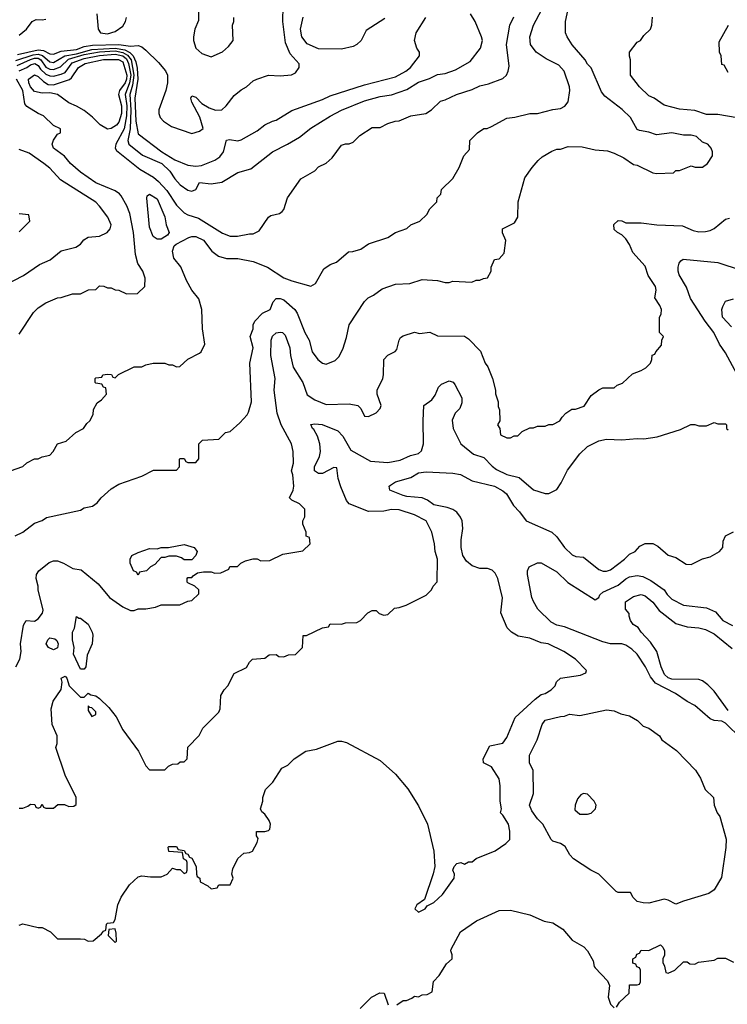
# Model space of a CAD drawing. Header units: inches. Extents: x 1793389 to 1900389, y 320802 to 470796.
# Tile 705 of 752: x 1881254 to 1884939, y 424552 to 429679. Entities that reach past the tile are written whole.
import ezdxf

# ---------------------------------------------------------------- set-up
doc = ezdxf.new("R2010")
doc.units = ezdxf.units.IN
doc.header["$MEASUREMENT"] = 0
doc.layers.add('B8482', color=7, linetype='Continuous')

msp = doc.modelspace()

# ---------------------------------------------------------------- linework, layer by layer
at = {"layer": 'B8482', "color": 2}
for points, elevation in [([(1881206, 427330), (1881270, 427352), (1881290, 427372), (1881330, 427392), (1881350, 427392), (1881370, 427402), (1881410, 427412), (1881428, 427430), (1881450, 427471.3), (1881496.4, 427483.6), (1881546, 427530), (1881586, 427550), (1881603.1, 427576.9), (1881618, 427590), (1881636.4, 427623.6), (1881638, 427650), (1881656.4, 427683.6), (1881680.4, 427699.6), (1881706, 427730), (1881702, 427762), (1881690, 427766), (1881682, 427782), (1881650, 427786), (1881646, 427790), (1881646, 427810), (1881650, 427814), (1881682, 427818), (1881686, 427830), (1881710, 427834), (1881731.6, 427831.6), (1881738, 427818), (1881750, 427814), (1881768.4, 427831.6), (1881848.9, 427871.1), (1881890, 427872), (1881910, 427882), (1881949.1, 427890.9), (1882010, 427891.3), (1882030, 427882), (1882050, 427882), (1882070, 427872), (1882087.3, 427872.7), (1882130, 427912), (1882190, 427942), (1882198, 427950), (1882218, 427990), (1882205.2, 428070), (1882202.7, 428170), (1882186.3, 428226.3), (1882149.2, 428270), (1882121.6, 428321.6), (1882092.1, 428392.1), (1882057, 428437), (1882050, 428474), (1882058, 428502), (1882069.1, 428510.9), (1882134.8, 428545.2), (1882149.6, 428550.4), (1882171.3, 428550), (1882210.3, 428530.3), (1882254.2, 428474.2), (1882288.4, 428448.4), (1882330, 428435.5), (1882390, 428434.9), (1882470, 428420.5), (1882544.7, 428390), (1882630, 428334.8), (1882670, 428318.8), (1882770, 428292), (1882794.6, 428305.4), (1882838, 428382), (1882870, 428404.7), (1882903.1, 428416.9), (1882966, 428470), (1882988.4, 428471.6), (1883030, 428484.7), (1883070, 428511.3), (1883170, 428544.7), (1883210, 428571.3), (1883268.9, 428591.1), (1883290, 428611.3), (1883338, 428630), (1883374.6, 428665.4), (1883390, 428694), (1883426, 428730), (1883428.4, 428751.6), (1883446, 428770), (1883450, 428794), (1883510, 428852), (1883542, 428910), (1883566, 428970), (1883596.4, 429003.6), (1883598, 429050), (1883638, 429090), (1883670, 429112), (1883687.3, 429112.7), (1883710, 429122), (1883790, 429166), (1883831.6, 429171.6), (1883910, 429191), (1883950, 429191), (1884029.3, 429210.7), (1884070, 429216), (1884092.1, 429227.9), (1884109.1, 429250.9), (1884119, 429310), (1884117.2, 429330), (1884089.2, 429410), (1884061.5, 429441.5), (1883995.5, 429475.5), (1883944, 429510), (1883913.2, 429550), (1883909.5, 429589.5), (1883929.7, 429650.3), (1884002, 429790)], 282), ([(1882184.7, 429775.3), (1882185.4, 429674.6), (1882166, 429630), (1882158, 429590), (1882158, 429570), (1882171.1, 429531.1), (1882202, 429502), (1882250, 429484.7), (1882310, 429512), (1882340.4, 429539.6), (1882366, 429570), (1882362, 429650), (1882368.7, 429670), (1882368.7, 429690)], 302), ([(1881229.3, 426990.7), (1881269.3, 427010.7), (1881330, 427058), (1881370, 427071.3), (1881393.6, 427086.4), (1881570, 427124.7), (1881590, 427138), (1881633.2, 427146.8), (1881656.5, 427163.5), (1881678, 427190), (1881730, 427236), (1881770, 427261), (1881890, 427302), (1881950, 427334), (1882070, 427334), (1882086, 427350), (1882086, 427390), (1882090, 427394), (1882110, 427394), (1882118, 427378), (1882130, 427374), (1882170, 427374), (1882187.3, 427392.7), (1882186, 427470), (1882206, 427490), (1882290, 427494), (1882326, 427530), (1882350, 427534), (1882400.4, 427579.6), (1882438, 427622), (1882444.7, 427635.3), (1882461.2, 427690), (1882452.7, 427890), (1882469.2, 427970), (1882454, 428030), (1882468.7, 428070), (1882468.7, 428090), (1882478, 428110), (1882518, 428150), (1882558, 428170), (1882573.2, 428210), (1882590, 428226.8), (1882610, 428227.7), (1882630, 428220.5), (1882686.8, 428170), (1882698.8, 428150), (1882738.8, 428050), (1882761, 428010), (1882776, 427950), (1882806, 427910), (1882830, 427891), (1882850, 427886), (1882896.4, 427903.6), (1882916.4, 427923.6), (1882936, 427964), (1882955.5, 428024.5), (1882969, 428090), (1883049.1, 428210.9), (1883068, 428230), (1883096, 428244), (1883142, 428278), (1883210, 428301), (1883286, 428306), (1883350, 428326), (1883430, 428321), (1883470, 428311.3), (1883490, 428311.3), (1883510, 428318), (1883608.4, 428311.6), (1883630, 428322), (1883650, 428322), (1883668.4, 428331.6), (1883690, 428334), (1883708, 428370), (1883708, 428390), (1883726, 428430), (1883750, 428434), (1883776.4, 428463.6), (1883786, 428530), (1883768.4, 428568.4), (1883768, 428590), (1883830, 428622), (1883848, 428650), (1883848.9, 428731.1), (1883884.7, 428855.3), (1883922, 428910), (1883953.6, 428946.4), (1883974.6, 428965.4), (1884025.6, 428994.4), (1884050, 429004.7), (1884070, 429004.7), (1884110, 429018), (1884183.1, 429016.9), (1884250, 429001), (1884315.3, 428995.3), (1884350, 428984.7), (1884399.8, 428959.8), (1884450, 428924.7), (1884470, 428922), (1884550, 428882), (1884570, 428878), (1884658, 428882), (1884670, 428894), (1884690, 428894), (1884750, 428918), (1884771.6, 428911.6), (1884810, 428911.3), (1884835.3, 428930), (1884862, 428970), (1884862, 428990), (1884855.3, 429010), (1884838, 429030), (1884810, 429042), (1884778, 429070), (1884750, 429077.2), (1884710, 429077.2), (1884650, 429089), (1884570, 429079), (1884530, 429093.2), (1884481.2, 429101.2), (1884470, 429108), (1884434, 429170), (1884391.9, 429211.9), (1884301.5, 429281.5), (1884283.2, 429303.2), (1884228.9, 429428.9), (1884210, 429448), (1884199, 429470), (1884130, 429548.7), (1884104, 429590), (1884095.3, 429610), (1884095.3, 429670), (1884114, 429750)], 278), ([(1881240, 429440), (1881310, 429472.2), (1881330, 429478.8), (1881350, 429478.7), (1881363.2, 429470), (1881390, 429432.3), (1881410, 429421.5), (1881430, 429418.9), (1881466.5, 429433.5), (1881507, 429473), (1881590, 429496.8), (1881669.2, 429510.8), (1881750, 429516.3), (1881790, 429508.3), (1881814.8, 429494.8), (1881833.4, 429470), (1881848, 429390), (1881841.8, 429338.2), (1881827.2, 429290), (1881832.8, 429210), (1881829.5, 429110.5), (1881816.5, 429050), (1881821.6, 429030), (1881893.9, 428973.9), (1881994, 428930), (1882034.8, 428890), (1882060.7, 428850), (1882090, 428818.8), (1882130, 428791.3), (1882150, 428786), (1882170, 428794), (1882189.4, 428830.6), (1882250, 428824), (1882306.6, 428833.4), (1882390, 428884), (1882458, 428902), (1882570, 428990.7), (1882648.7, 429030), (1882710, 429066.8), (1882770, 429114), (1882870, 429176.3), (1882930, 429207.7), (1883050, 429257.1), (1883130, 429279.3), (1883190, 429288.2), (1883270, 429315.5), (1883330, 429353), (1883387.7, 429372.3), (1883430, 429393.4), (1883470, 429398), (1883522.9, 429417.1), (1883599.6, 429460.4), (1883653.2, 429530), (1883664, 429570), (1883659, 429590), (1883625.2, 429670), (1883601.2, 429710)], 290), ([(1881241.7, 429498.3), (1881350, 429522.2), (1881377.9, 429517.9), (1881410, 429501.5), (1881430, 429499.6), (1881470, 429515.5), (1881550, 429524.1), (1881590, 429539), (1881633.2, 429546.8), (1881769.2, 429549.2), (1881830, 429540.3), (1881870, 429544), (1881890, 429537.3), (1881910, 429520.7), (1881975.6, 429455.6), (1882012.8, 429412.8), (1882022.8, 429390), (1882022.8, 429350), (1882014.8, 429310), (1881978, 429210), (1881978, 429190), (1881984.7, 429170), (1882002, 429150), (1882043.5, 429123.5), (1882150, 429086), (1882190, 429098), (1882208.4, 429111.6), (1882191.4, 429171.4), (1882149.3, 429250), (1882145.2, 429270), (1882150, 429282), (1882170, 429274.8), (1882202.4, 429242.4), (1882239.9, 429219.9), (1882272.5, 429207.5), (1882306, 429210), (1882329.1, 429230.9), (1882370, 429284.7), (1882406.3, 429313.7), (1882435.3, 429330), (1882470, 429361), (1882488, 429370), (1882550, 429390.8), (1882610, 429386.8), (1882668.4, 429391.6), (1882690, 429402), (1882708.7, 429430), (1882708.4, 429448.4), (1882661.5, 429501.5), (1882638.4, 429558.4), (1882624.5, 429670), (1882625.2, 429750)], 298), ([(1881656, 429710), (1881662, 429630), (1881674, 429610), (1881710, 429604.7), (1881750, 429618), (1881790, 429644.7), (1881804, 429670), (1881809.3, 429690.7)], 302), ([(1881233.5, 429466.5), (1881323.3, 429496.7), (1881350, 429500.1), (1881372.2, 429492.2), (1881410, 429458.6), (1881430, 429456.2), (1881488.5, 429491.5), (1881550, 429501.6), (1881630, 429523.4), (1881750, 429531), (1881801.1, 429521.1), (1881827.3, 429507.3), (1881844.5, 429490), (1881858.6, 429458.6), (1881865.8, 429425.8), (1881868.4, 429370), (1881853.2, 429270), (1881857.8, 429150), (1881870, 429084.9), (1881993.4, 428990), (1882062, 428950), (1882130, 428922), (1882170, 428915.5), (1882200.9, 428919.1), (1882270, 428947.3), (1882295.3, 428964.7), (1882315.1, 428990), (1882330, 429051.3), (1882345.6, 429054.4), (1882390, 429047.7), (1882406.8, 429053.2), (1882490, 429101), (1882530, 429131), (1882570, 429151), (1882590, 429156), (1882670, 429206), (1882830, 429263.8), (1882870, 429283), (1883050, 429340.4), (1883210, 429381.6), (1883264, 429410), (1883289.2, 429430), (1883335.3, 429490), (1883335.3, 429510), (1883322, 429530), (1883309.2, 429570), (1883319, 429610), (1883369.2, 429690)], 294), ([(1881250, 429412.2), (1881290, 429429.1), (1881310, 429443.6), (1881333, 429450), (1881350, 429439.5), (1881361.8, 429421.8), (1881390, 429395.6), (1881410, 429386.5), (1881430, 429384.7), (1881470, 429394.7), (1881490, 429404.7), (1881526.3, 429453.7), (1881590, 429477.3), (1881670, 429493.2), (1881750, 429499.4), (1881790, 429491), (1881810, 429475.3), (1881820.8, 429450), (1881831.7, 429390), (1881826.1, 429350), (1881802.5, 429290), (1881811.6, 429230), (1881810, 429179), (1881797.5, 429110), (1881753.7, 429030), (1881750.5, 429010), (1881757.6, 428997.6), (1881879.9, 428899.9), (1881950, 428859.5), (1881976.7, 428836.7), (1882020.4, 428790), (1882070, 428714), (1882110, 428674), (1882130, 428662), (1882185.5, 428645.5), (1882310, 428566.8), (1882350, 428551.3), (1882388.4, 428551.6), (1882450, 428564.7), (1882470, 428564.7), (1882500.4, 428579.6), (1882548.9, 428651.1), (1882561.2, 428658.8), (1882606, 428670), (1882620.4, 428679.6), (1882628.9, 428691.1), (1882649, 428751), (1882718, 428850), (1882790, 428892), (1882810, 428912), (1882850, 428932), (1882880.2, 428959.8), (1882930, 429024.7), (1882950, 429032), (1882970, 429032), (1882990, 429042), (1883024.7, 429075.3), (1883090, 429118), (1883130, 429118), (1883170, 429138), (1883208.9, 429151.1), (1883230, 429152), (1883290, 429178), (1883369.1, 429190.9), (1883398, 429210), (1883445.6, 429254.4), (1883470, 429261), (1883528, 429290), (1883610, 429314.8), (1883650, 429334.8), (1883694.8, 429345.2), (1883770, 429372), (1883788, 429390), (1883798, 429410), (1883803.1, 429436.9), (1883789.4, 429550), (1883805.2, 429650), (1883826.3, 429693.7)], 286), ([(1881250, 429598), (1881288.7, 429630), (1881318, 429670), (1881340.2, 429679.8), (1881370, 429678), (1881390, 429682)], 302), ([(1883155.1, 429684.9), (1883058, 429622), (1883031.3, 429570), (1883010, 429549), (1882990, 429539), (1882930, 429525.1), (1882810, 429527), (1882750, 429552.3), (1882722.9, 429590), (1882716.2, 429630), (1882730, 429692)], 294), ([(1884990, 429168.7), (1884890, 429185.2), (1884830, 429186), (1884770, 429206.6), (1884690, 429213.2), (1884610, 429234), (1884558, 429270), (1884530, 429282), (1884482, 429330), (1884435.3, 429390), (1884435.3, 429470), (1884428.9, 429488.9), (1884428.7, 429510), (1884470, 429562), (1884486, 429570), (1884503.1, 429596.9), (1884538, 429630), (1884546, 429650), (1884548.4, 429691.6)], 274), ([(1884943.1, 429403.1), (1884922, 429442), (1884910, 429446), (1884906, 429490), (1884898, 429510), (1884896.4, 429563.6), (1884944, 429650)], 270), ([(1881250, 428042), (1881325.6, 428154.4), (1881350, 428178), (1881390, 428204.7), (1881450, 428231.3), (1881470, 428232), (1881529.1, 428250.9), (1881570, 428252), (1881612.7, 428272.7), (1881650, 428274), (1881670, 428294), (1881691.6, 428291.6), (1881710, 428282), (1881730, 428282), (1881751.6, 428271.6), (1881770, 428271.3), (1881810, 428252), (1881867.3, 428252.7), (1881906, 428290), (1881907.3, 428332.7), (1881895.3, 428370), (1881869.4, 428409.4), (1881856.2, 428456.2), (1881847, 428570), (1881826.6, 428670), (1881812.3, 428710), (1881782, 428762), (1881773, 428773), (1881750, 428787), (1881650, 428829.6), (1881570, 428885.1), (1881518, 428930), (1881487.6, 428967.6), (1881430, 429009.3), (1881422.7, 429030), (1881430, 429052), (1881450, 429082), (1881466, 429090), (1881466, 429110), (1881430, 429128.7), (1881378, 429178), (1881349.7, 429189.7), (1881290, 429227), (1881281.1, 429241.1), (1881269.1, 429310), (1881237.7, 429370)], 286), ([(1881170, 428294), (1881273.8, 428346.2), (1881356.6, 428403.4), (1881412.1, 428427.9), (1881470, 428474.8), (1881546.3, 428493.7), (1881569.4, 428510.6), (1881587.2, 428532.8), (1881610, 428546.8), (1881670, 428551), (1881709.3, 428570.7), (1881724, 428590), (1881729.2, 428610), (1881713.2, 428650), (1881670, 428708.7), (1881649.4, 428729.4), (1881465.6, 428845.6), (1881410, 428905.2), (1881379, 428930), (1881303.6, 428983.6), (1881250, 429003.6)], 290), ([(1881234, 426310), (1881254, 426350), (1881261.2, 426390), (1881257.2, 426430), (1881273.6, 426526.4), (1881288, 426550), (1881330, 426547.3), (1881350, 426558.8), (1881371.5, 426588.5), (1881375.9, 426604.1), (1881349.3, 426710), (1881349.2, 426730), (1881339.3, 426770), (1881341.2, 426790), (1881354, 426810), (1881407.6, 426852.4), (1881430, 426860.7), (1881450, 426860.7), (1881482, 426850), (1881530, 426821), (1881574.4, 426814.4), (1881662, 426742), (1881722, 426670), (1881790, 426622), (1881830, 426602), (1881850, 426602), (1881870, 426612), (1881910, 426612), (1881960.4, 426619.6), (1881990, 426632), (1882087.3, 426632.7), (1882128.4, 426651.6), (1882150, 426654), (1882186, 426690), (1882186, 426710), (1882166, 426730), (1882130, 426746), (1882126, 426750), (1882126, 426770), (1882130, 426774), (1882150, 426774), (1882156.4, 426783.6), (1882180.4, 426799.6), (1882210, 426804.7), (1882250, 426804.7), (1882270, 426798), (1882300.4, 426799.6), (1882342, 426818), (1882348.4, 426831.6), (1882387.3, 426832.7), (1882406, 426850), (1882430, 426862), (1882470, 426871.3), (1882490, 426872), (1882510, 426862), (1882556.4, 426863.6), (1882623.1, 426896.9), (1882727.3, 426912.7), (1882766, 426950), (1882762, 426982), (1882746, 426990), (1882746, 427010), (1882728.4, 427051.6), (1882728, 427070), (1882738, 427090), (1882738, 427130), (1882710, 427158), (1882670, 427178), (1882658, 427190), (1882678, 427230), (1882682, 427250), (1882675.3, 427310), (1882668.7, 427330), (1882679, 427370), (1882677.2, 427430), (1882669, 427470), (1882614.5, 427570), (1882594, 427630), (1882578, 427750), (1882584.5, 427810), (1882560.7, 427930), (1882563.6, 428010), (1882569.7, 428030.3), (1882590, 428047.7), (1882610, 428052.7), (1882622, 428050), (1882636.4, 428036.4), (1882660.5, 427970), (1882663, 427930), (1882678, 427870), (1882727.3, 427790), (1882750, 427726), (1882790, 427698.8), (1882850, 427676), (1882970, 427678.8), (1883014, 427670), (1883030, 427654), (1883050, 427614), (1883070, 427612), (1883110, 427632), (1883130, 427654), (1883135.3, 427670), (1883115.3, 427730), (1883115.3, 427750), (1883144, 427810), (1883149, 427830), (1883149.2, 427910), (1883170, 427932), (1883208.9, 427951.1), (1883218, 427962), (1883228.9, 428011.1), (1883236.4, 428023.6), (1883250, 428032), (1883310, 428051.3), (1883335.3, 428044.7), (1883390, 428051.3), (1883430, 428032), (1883570, 428031.3), (1883590, 428018), (1883653.7, 427953.7), (1883678, 427890), (1883690.7, 427870.7), (1883716, 427810), (1883731.3, 427750), (1883731.6, 427731.6), (1883744.7, 427690), (1883745.4, 427665.4), (1883752.7, 427647.3), (1883754, 427590), (1883742, 427570), (1883754, 427550), (1883758, 427518), (1883790, 427502), (1883810, 427502), (1883828.4, 427511.6), (1883847.3, 427512.7), (1883870, 427534), (1883910, 427554), (1883930, 427554), (1883950, 427562), (1883990, 427562), (1884010, 427572), (1884030, 427572), (1884066, 427590), (1884078, 427610), (1884098, 427630), (1884129.1, 427650.9), (1884148.4, 427651.6), (1884193.6, 427666.4), (1884230, 427722), (1884270, 427752), (1884290, 427762), (1884350, 427762), (1884364.7, 427775.3), (1884393.6, 427786.4), (1884444.7, 427835.3), (1884490, 427852), (1884513.6, 427866.4), (1884538, 427890), (1884546, 427910), (1884547.3, 427932.7), (1884562, 427938), (1884566, 427950), (1884596.4, 427983.6), (1884598, 428010), (1884606, 428030), (1884586, 428050), (1884586, 428130), (1884594.6, 428145.4), (1884595.3, 428170), (1884588, 428190), (1884562, 428230), (1884568, 428270), (1884564, 428290), (1884526.8, 428346.8), (1884510, 428395.3), (1884446.3, 428466.3), (1884430, 428508), (1884410, 428538), (1884390, 428558), (1884366, 428570), (1884350, 428586), (1884347.3, 428612.7), (1884370, 428634), (1884390, 428632), (1884410, 428622), (1884490, 428621), (1884570.9, 428610.9), (1884705.4, 428605.4), (1884761.4, 428581.4), (1884790, 428574.8), (1884824.7, 428575.3), (1884850, 428581), (1884870, 428591.3), (1884930, 428641), (1884950, 428644.7)], 274), ([(1881250, 428574), (1881306, 428630), (1881302, 428662), (1881250, 428668)], 294), ([(1885012.7, 427790), (1884930, 427944), (1884898, 427990), (1884869, 428050), (1884824, 428110), (1884747.6, 428227.6), (1884726.6, 428286.6), (1884688.7, 428350), (1884682, 428370), (1884682, 428390), (1884688.4, 428411.6), (1884696.4, 428423.6), (1884708.7, 428431.3), (1884890, 428414.8), (1885010, 428374)], 270), ([(1884960.2, 428080.2), (1884914, 428130), (1884909.3, 428170.7), (1884914.6, 428185.4), (1884930, 428214), (1884970, 428224.7)], 266), ([(1881250, 425574), (1881270, 425574), (1881296.4, 425583.6), (1881310, 425594), (1881332.7, 425592.7), (1881338, 425578), (1881350, 425574), (1881362, 425578), (1881370, 425594), (1881378, 425578), (1881390, 425574), (1881430, 425574), (1881452.7, 425592.7), (1881487.3, 425592.7), (1881510, 425582), (1881536.4, 425583.6), (1881547.3, 425592.7), (1881548, 425630), (1881490, 425746), (1881442, 425890), (1881448.7, 425910), (1881448.7, 425950), (1881422, 426010), (1881418, 426090), (1881428.7, 426130), (1881469, 426191), (1881474, 426230), (1881470, 426251.3), (1881490, 426261), (1881498.8, 426250), (1881510.7, 426210), (1881570, 426151), (1881590, 426152), (1881610, 426172), (1881623.6, 426163.6), (1881650, 426158), (1881670, 426144.7), (1881718.5, 426098.5), (1881756, 426050), (1881790, 425982), (1881872, 425870), (1881910, 425794), (1881930, 425774), (1882010, 425774), (1882028.4, 425791.6), (1882050, 425802), (1882076.4, 425803.6), (1882090, 425814), (1882110, 425814), (1882126, 425830), (1882128.4, 425891.6), (1882188.4, 425951.6), (1882208, 425990), (1882290, 426074), (1882298, 426090), (1882300.4, 426159.6), (1882318, 426190), (1882338, 426210), (1882370, 426274), (1882434.6, 426305.4), (1882450, 426334), (1882466, 426350), (1882530, 426354), (1882552.7, 426372.7), (1882590, 426374), (1882603.6, 426363.6), (1882630, 426362), (1882652.7, 426372.7), (1882690, 426374), (1882726, 426410), (1882730, 426472), (1882747.3, 426472.7), (1882830, 426512), (1882862, 426518), (1882870, 426534), (1882930, 426532), (1882950, 426538), (1883010, 426541), (1883028, 426550), (1883066, 426590), (1883090, 426602), (1883110, 426602), (1883126.4, 426586.4), (1883150, 426578), (1883170, 426582), (1883204.7, 426615.3), (1883230, 426618), (1883266, 426630), (1883370, 426682), (1883398, 426710), (1883406, 426730), (1883427.3, 426752.7), (1883428.7, 426870), (1883417.2, 426910), (1883413.2, 426950), (1883399.3, 427010), (1883370, 427069), (1883310, 427101.2), (1883230, 427126.6), (1883190, 427129.3), (1883150, 427119.3), (1883070, 427119), (1882970, 427159), (1882955.1, 427175.1), (1882926.3, 427246.3), (1882912.7, 427290), (1882906, 427346), (1882890, 427348), (1882830, 427315.3), (1882810, 427315.3), (1882789.3, 427330), (1882789.3, 427350), (1882815.1, 427404.9), (1882819.3, 427430), (1882817.2, 427470), (1882805.2, 427510), (1882785.2, 427545.2), (1882778, 427550), (1882770, 427571.3), (1882790, 427574.8), (1882829.3, 427570.7), (1882910, 427538), (1882936.3, 427510), (1882978, 427438), (1883080.5, 427380.5), (1883170, 427374), (1883234.8, 427385.2), (1883288, 427410), (1883330, 427420.7), (1883346.3, 427433.7), (1883356, 427470), (1883354, 427590), (1883358, 427670), (1883400.4, 427699.6), (1883416.4, 427723.6), (1883434.6, 427765.4), (1883450, 427782), (1883490, 427798), (1883510.9, 427790.9), (1883519.8, 427779.8), (1883556, 427710), (1883555.3, 427684.7), (1883545.4, 427654.6), (1883522, 427630), (1883506, 427594), (1883511, 427550), (1883550.9, 427470.9), (1883616, 427416), (1883670, 427398.8), (1883714, 427354), (1883737.3, 427337.3), (1883790, 427310.6), (1883855.5, 427295.5), (1883930, 427231.3), (1883990, 427211.3), (1884010, 427212), (1884050, 427232), (1884072.9, 427267.1), (1884106.3, 427333.7), (1884170, 427418), (1884210, 427456), (1884270, 427486.8), (1884310, 427494.8), (1884389.1, 427490.9), (1884470, 427498.8), (1884503.1, 427496.9), (1884573.6, 427506.4), (1884694.6, 427545.4), (1884748.9, 427571.1), (1884770, 427571.3), (1884790, 427564.7), (1884830, 427564.7), (1884870, 427582), (1884890, 427574), (1884930, 427574), (1884934, 427570), (1884934, 427550), (1884943.6, 427543.6)], 270), ([(1881250, 424964.7), (1881270, 424971.3), (1881350, 424952), (1881370, 424952), (1881414, 424930), (1881450, 424894), (1881570, 424894), (1881591.6, 424891.6), (1881610, 424882), (1881636.4, 424883.6), (1881680.4, 424919.6), (1881690, 424934), (1881702, 424938), (1881706, 424970), (1881710, 424974), (1881742, 424978), (1881750, 424994), (1881765.2, 425070), (1881781.2, 425110), (1881824.8, 425175.2), (1881870, 425216), (1881890, 425221), (1881935.5, 425215.5), (1881990, 425216.3), (1882022, 425230), (1882050, 425262), (1882070, 425254), (1882090, 425254), (1882110, 425234), (1882122, 425238), (1882126, 425250), (1882126, 425290), (1882122, 425302), (1882106, 425310), (1882102, 425342), (1882030, 425348), (1882026, 425370), (1882030, 425374), (1882070, 425374), (1882078, 425358), (1882110, 425354), (1882118, 425338), (1882130, 425334), (1882138, 425318), (1882150, 425314), (1882172, 425270), (1882174, 425230), (1882178, 425218), (1882192, 425210), (1882194, 425190), (1882234, 425170), (1882250, 425154), (1882282, 425158), (1882290, 425174), (1882350, 425174), (1882366, 425210), (1882358, 425230), (1882363.1, 425256.9), (1882389.1, 425310.9), (1882420.4, 425339.6), (1882450, 425342), (1882466, 425350), (1882490, 425394), (1882495.3, 425415.3), (1882486, 425430), (1882487.3, 425452.7), (1882530, 425451.3), (1882550, 425458), (1882555.5, 425464.5), (1882559.3, 425490), (1882552.3, 425510), (1882530, 425542), (1882514.6, 425554.6), (1882508, 425570), (1882519, 425610), (1882519, 425630), (1882534, 425670), (1882571.6, 425708.4), (1882618.6, 425781.4), (1882650, 425798), (1882682.7, 425830), (1882744, 425870), (1882798.7, 425881.3), (1882910, 425922), (1882930, 425923), (1882956.1, 425916.1), (1883130, 425821), (1883210, 425751.3), (1883274.6, 425674.6), (1883330, 425586), (1883377.3, 425490), (1883410.5, 425350.5), (1883416, 425270), (1883407.5, 425232.5), (1883362, 425098), (1883322, 425070), (1883312, 425050), (1883330, 425032), (1883366, 425050), (1883375.3, 425064.7), (1883410, 425082), (1883455.5, 425124.5), (1883515.3, 425210), (1883518, 425230), (1883508.7, 425250), (1883515.3, 425270), (1883530, 425284.7), (1883551.3, 425291.3), (1883570, 425282), (1883590, 425294), (1883610, 425294), (1883630, 425312), (1883728.9, 425351.1), (1883786, 425390), (1883806, 425410), (1883806, 425454), (1883799, 425490), (1883770, 425538), (1883758, 425550), (1883762, 425570), (1883755.3, 425610), (1883755.3, 425690), (1883750, 425726), (1883710, 425788), (1883668.9, 425808.9), (1883668, 425830), (1883702, 425898), (1883770, 425912), (1883790, 425942), (1883834.5, 426045.5), (1883938.4, 426141.6), (1883970, 426164.9), (1883989.5, 426170.5), (1884022, 426190), (1884042, 426210), (1884049.1, 426230.9), (1884069.1, 426250.9), (1884174.6, 426265.4), (1884202, 426278), (1884206, 426290), (1884148, 426350), (1884088, 426390), (1884006, 426430), (1883970, 426434), (1883910, 426459), (1883849.3, 426469.3), (1883815.3, 426490), (1883792.9, 426512.9), (1883759, 426590), (1883768.4, 426668.4), (1883744, 426770), (1883730, 426798), (1883713.6, 426813.6), (1883690, 426822), (1883650, 426821.2), (1883610, 426836.2), (1883579.7, 426859.7), (1883560.7, 426890), (1883552.3, 426930), (1883552.3, 426970), (1883560.9, 427030), (1883557.2, 427070), (1883549.3, 427089.3), (1883530, 427115.3), (1883510, 427128.7), (1883479.3, 427139.3), (1883410, 427153.2), (1883377, 427177), (1883350, 427189.3), (1883270, 427196.2), (1883250, 427202), (1883182, 427230), (1883177.2, 427250), (1883184.4, 427255.6), (1883210, 427272.7), (1883290, 427295.5), (1883330, 427319.3), (1883370, 427324), (1883510, 427317.1), (1883550, 427310.4), (1883610, 427278.4), (1883726.8, 427250), (1883770, 427226.4), (1883788.2, 427210), (1883825.5, 427150), (1883856.7, 427116.7), (1883890.5, 427070.5), (1884024.7, 427010), (1884050, 426986), (1884090.6, 426930.6), (1884130, 426892), (1884150, 426884.7), (1884190, 426881), (1884270, 426816), (1884292.9, 426807.1), (1884310, 426806.8), (1884330, 426814.8), (1884404, 426870), (1884430, 426896), (1884458, 426910), (1884483.1, 426936.9), (1884510, 426952), (1884550, 426951.3), (1884577.3, 426937.3), (1884630, 426891.3), (1884670, 426878), (1884723.6, 426843.6), (1884750, 426842), (1884808.9, 426871.1), (1884850, 426882), (1884898, 426910), (1884915.3, 426930), (1884916.4, 426963.6), (1884928.9, 426991.1), (1884970, 427012)], 266), ([(1885010, 425936.2), (1884930, 426017), (1884910, 426026.6), (1884870, 426029.3), (1884850, 426039), (1884770, 426109), (1884730, 426129), (1884669, 426170), (1884564, 426224), (1884538, 426258), (1884512.7, 426310), (1884470, 426375.3), (1884442, 426402), (1884410, 426422), (1884390, 426429), (1884330, 426429.3), (1884290, 426439), (1884090, 426517), (1884050, 426525.6), (1884021.8, 426541.8), (1883952, 426610), (1883929.4, 426650), (1883920.9, 426670), (1883898, 426790), (1883898, 426810), (1883906, 426830), (1883950, 426851.3), (1883970, 426851), (1884050, 426804), (1884108.5, 426748.5), (1884250, 426658), (1884269.1, 426670.9), (1884275.1, 426684.9), (1884290, 426698.8), (1884370, 426734.9), (1884410, 426767.7), (1884430, 426778), (1884470, 426785.5), (1884499.3, 426779.3), (1884539.5, 426759.5), (1884610, 426711), (1884626, 426686), (1884650, 426661), (1884710, 426630.8), (1884830, 426616.3), (1884876.4, 426596.4), (1884916, 426550), (1884965.5, 426525.5)], 262), ([(1884942.2, 426082.2), (1884870, 426182.9), (1884836.6, 426216.6), (1884810, 426236.2), (1884790, 426243.6), (1884650, 426244.7), (1884630, 426251.8), (1884611.8, 426270), (1884593.6, 426310), (1884572.3, 426390), (1884538, 426438), (1884490, 426489.2), (1884474.2, 426514.2), (1884449, 426530), (1884435.3, 426550), (1884427.3, 426572.7), (1884427.3, 426587.3), (1884408, 426610), (1884408.4, 426648.4), (1884450, 426676), (1884490, 426686), (1884510, 426678.8), (1884550, 426646), (1884583.4, 426603.4), (1884670, 426534.9), (1884730, 426517.1), (1884790, 426512.7), (1884824.7, 426504.7), (1884870, 426480.5), (1884964.1, 426404.1)], 258), ([(1883218, 424550), (1883250, 424572), (1883267.3, 424572.7), (1883296.4, 424583.6), (1883310, 424594), (1883330, 424592), (1883350, 424602), (1883376.4, 424603.6), (1883402, 424618), (1883408.4, 424671.6), (1883438, 424702), (1883476.4, 424763.6), (1883506, 424790), (1883506, 424810), (1883498, 424830), (1883500.4, 424839.6), (1883549.4, 424930.6), (1883632.9, 424987.1), (1883750, 425040.5), (1883810, 425042), (1883910, 425019.1), (1883985.2, 424985.2), (1884030, 424976), (1884082.8, 424942.8), (1884130, 424886), (1884190.9, 424850.9), (1884211.1, 424831.1), (1884239.6, 424779.6), (1884244.7, 424750), (1884250, 424742), (1884315.3, 424675.3), (1884324.7, 424650), (1884318, 424590), (1884330, 424554), (1884350, 424534)], 262), ([(1884362, 424538), (1884376.4, 424563.6), (1884428, 424610), (1884430, 424654), (1884470, 424654), (1884482, 424658), (1884486, 424670), (1884486, 424730), (1884482, 424742), (1884467.3, 424747.3), (1884462, 424762), (1884447.3, 424767.3), (1884446, 424790), (1884462, 424798), (1884467.3, 424812.7), (1884482, 424818), (1884490, 424834), (1884530, 424832), (1884590, 424862), (1884602, 424850), (1884611, 424830), (1884611, 424809), (1884602, 424790), (1884602, 424770), (1884611.6, 424751.6), (1884618, 424718), (1884630, 424714), (1884666, 424730), (1884710, 424774), (1884730, 424774), (1884743.6, 424763.6), (1884770, 424762), (1884788.4, 424771.6), (1884870, 424782), (1884890, 424792), (1884930, 424792), (1884970, 424772)], 262), ([(1883026, 424530), (1883086, 424590), (1883128.4, 424611.6), (1883151, 424611), (1883172, 424550)], 262)]:
    msp.add_lwpolyline(points, dxfattribs=dict(at, elevation=elevation))
for points, elevation in [([(1881710, 429109.3), (1881672.1, 429132.1), (1881632.1, 429172.1), (1881590, 429205.2), (1881550, 429229.2), (1881510, 429245.2), (1881450, 429289.2), (1881410, 429297.2), (1881370, 429296), (1881330, 429305.2), (1881309.6, 429330), (1881300.9, 429350), (1881299.3, 429370), (1881330, 429392.4), (1881350, 429383.8), (1881377.3, 429357.3), (1881402, 429342), (1881430, 429339.3), (1881512.5, 429367.5), (1881523.9, 429376.1), (1881559.5, 429430), (1881594, 429450), (1881690, 429472), (1881768.9, 429471.1), (1881790, 429459.5), (1881811.2, 429390), (1881810.1, 429369.9), (1881802.9, 429350), (1881772.6, 429310), (1881768.9, 429290), (1881783.9, 429230), (1881783.9, 429190), (1881770, 429144.5), (1881757.1, 429130), (1881730, 429112.7)], 282), ([(1881970, 428535.3), (1881949.5, 428549.5), (1881930, 428598), (1881915.3, 428750), (1881918, 428762), (1881928.9, 428771.1), (1881970, 428746), (1882010, 428652), (1882016, 428610), (1882031.3, 428570), (1882023.6, 428556.4), (1882010, 428548.7), (1881990, 428535.3)], 282), ([(1882110, 426866), (1882096.4, 426876.4), (1882070, 426886), (1882030, 426886), (1882010, 426878), (1881990, 426878), (1881956.9, 426843.1), (1881934, 426830), (1881914, 426810), (1881878, 426802), (1881870, 426786), (1881862, 426802), (1881846, 426810), (1881828.7, 426850), (1881828.7, 426870), (1881838, 426890), (1881870, 426904.7), (1881930, 426926), (1881970, 426924.7), (1881990, 426931.3), (1882028.4, 426931.6), (1882110, 426946), (1882162, 426930), (1882178, 426910), (1882171.6, 426888.4), (1882150, 426866)], 274), ([(1881562, 426562), (1881570, 426562), (1881610, 426531), (1881631, 426490), (1881634.4, 426474.4), (1881630.8, 426430), (1881604.7, 426370), (1881598, 426310), (1881590, 426298), (1881570, 426298), (1881534.6, 426374.6), (1881537.2, 426410), (1881529, 426450), (1881529, 426490), (1881539, 426510), (1881550, 426572)], 270), ([(1881430, 426398), (1881403.7, 426410), (1881392.3, 426430), (1881399.3, 426450), (1881410, 426460.7), (1881435.9, 426455.9), (1881447.3, 426447.3), (1881454.8, 426430), (1881450, 426409)], 270), ([(1881610, 426106), (1881610, 426082), (1881630, 426051.3), (1881650, 426062), (1881650, 426075.3), (1881630, 426095.3), (1881618, 426098)], 270), ([(1884670, 425074), (1884630, 425095.1), (1884610, 425099.3), (1884530, 425079), (1884500.2, 425080.2), (1884470, 425088), (1884449, 425109), (1884434, 425134), (1884370, 425135.3), (1884360.2, 425140.2), (1884269.3, 425229.3), (1884228, 425250), (1884138, 425310), (1884118, 425330), (1884094.6, 425374.6), (1884069.1, 425389.1), (1884030, 425402), (1884022, 425410), (1883978, 425490), (1883950, 425518), (1883920.2, 425560.2), (1883908, 425590), (1883928.7, 425650), (1883928, 425770), (1883908.7, 425810), (1883908.7, 425850), (1883948.7, 425930), (1883975.3, 426010), (1883990, 426031.3), (1884070, 426051.3), (1884090, 426052), (1884116.4, 426063.6), (1884170, 426056), (1884310, 426086), (1884350, 426081), (1884384, 426064), (1884430, 426054.8), (1884471.3, 426030), (1884501, 426001), (1884530, 425991), (1884584.7, 425950), (1884598, 425930), (1884673.2, 425873.2), (1884772.3, 425772.3), (1884798.8, 425730), (1884822.8, 425670), (1884866, 425630), (1884870.7, 425590), (1884886, 425550), (1884898.8, 425530), (1884932.5, 425412.5), (1884930.4, 425369.6), (1884907.5, 425212.5), (1884870, 425149), (1884842, 425130), (1884710, 425089)], 262), ([(1884190, 425649.3), (1884176.3, 425643.7), (1884158.5, 425621.5), (1884146.8, 425590), (1884144.9, 425564.9), (1884170, 425542.8), (1884210, 425542), (1884230, 425547.3), (1884252.7, 425570), (1884255.1, 425590), (1884246, 425610), (1884210, 425646)], 262), ([(1881750, 424946), (1881718, 424942), (1881714, 424910), (1881750, 424874), (1881758, 424882), (1881756.4, 424923.6)], 266)]:
    msp.add_lwpolyline(points, close=True, dxfattribs=dict(at, elevation=elevation))

doc.saveas('drawing.dxf')
